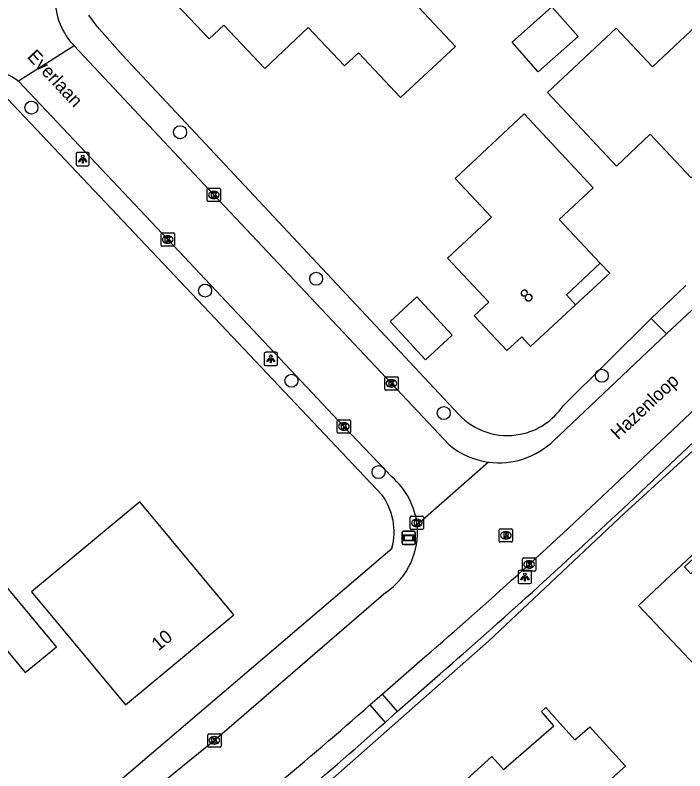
# Model space of a CAD drawing. Extents: x 162675 to 163482, y 379761 to 381227.
# Drawn here: x 163330.7 to 163381.1, y 380792.3 to 380849.3 of the extents above; entities that cross this region are included whole.
import ezdxf

# ---------------------------------------------------------------- set-up
doc = ezdxf.new("R2010")
doc.units = 0
for name, color, linetype in [('IMGEO_Boom', 7, 'Continuous'), ('IMGEO_Groenvoorziening', 7, 'Continuous'), ('IMGEO_Haag', 7, 'Continuous'), ('IMGEO_Kolk', 7, 'Continuous'), ('IMGEO_Lichtpunt', 7, 'Continuous'), ('IMGEO_Openbare_ruimte_label', 7, 'Continuous'), ('IMGEO_Pand', 7, 'Continuous'), ('IMGEO_Pand_nummerreeks', 7, 'Continuous'), ('IMGEO_Pand_overbouw', 7, 'Continuous'), ('IMGEO_Parkeervlak_halfverhard', 7, 'Continuous'), ('IMGEO_Rijbaan_lokaal_gesloten', 7, 'Continuous'), ('IMGEO_Rioolput', 7, 'Continuous'), ('IMGEO_Straatnaambord', 7, 'Continuous'), ('IMGEO_Voetpad_halfverhard', 7, 'Continuous'), ('IMGEO_Voetpad_open', 7, 'Continuous')]:
    doc.layers.add(name, color=color, linetype=linetype)

msp = doc.modelspace()

# ---------------------------------------------------------------- linework, layer by layer
at = {"layer": 'IMGEO_Boom'}
for centre in [(163331.943, 380842.306), (163343.14, 380840.455), (163353.384, 380829.415), (163345.022, 380828.519), (163351.525, 380821.737), (163374.896, 380822.111), (163362.994, 380819.298), (163358.079, 380814.852)]:
    msp.add_circle(centre, 0.489, dxfattribs=at)
at = {"layer": 'IMGEO_Groenvoorziening'}
for points in [[(163364.11, 380819.217), (163338.801, 380846.249), (163336.881, 380848.403), (163336.256, 380849.272)], [(163358.343, 380813.122), (163328.383, 380844.802), (163327.309, 380843.958)], [(163378.617, 380826.423), (163371.973, 380819.854)], [(163333.111, 380787.376), (163337.4, 380790.586), (163359.095, 380809.135)]]:
    msp.add_lwpolyline(points, dxfattribs=at)
for centre, radius, start, end in [((163367.793, 380822.616), 5.01, 281.1571, 326.5518), ((163367.791, 380822.615), 5.01, 222.7073, 281.1708), ((163354.549, 380810.342), 4.703, 345.1286, 36.2338)]:
    msp.add_arc(centre, radius, start, end, dxfattribs=at)
at = {"layer": 'IMGEO_Haag'}
msp.add_lwpolyline([(163414.488, 380847.033), (163386.009, 380820.336), (163376.59, 380811.733), (163366.359, 380802.124), (163352.112, 380789.535), (163341.354, 380781.107), (163338.598, 380779.082)], dxfattribs=at)
at = {"layer": 'IMGEO_Kolk'}
for p, q in [((163345.178, 380835.302), (163345.178, 380836.154)), ((163345.253, 380836.228), (163346.105, 380836.228)), ((163345.666, 380836.008), (163345.691, 380836.008)), ((163346.179, 380836.154), (163346.179, 380835.302)), ((163345.689, 380835.448), (163345.664, 380835.448)), ((163346.105, 380835.228), (163345.253, 380835.228)), ((163341.703, 380831.942), (163341.703, 380832.794)), ((163341.778, 380832.868), (163342.63, 380832.868)), ((163342.191, 380832.648), (163342.216, 380832.648)), ((163342.704, 380832.794), (163342.704, 380831.942)), ((163342.214, 380832.088), (163342.189, 380832.088)), ((163342.63, 380831.868), (163341.778, 380831.868)), ((163358.548, 380821.107), (163358.548, 380821.959)), ((163358.623, 380822.033), (163359.475, 380822.033)), ((163359.036, 380821.813), (163359.061, 380821.813)), ((163359.549, 380821.959), (163359.549, 380821.107)), ((163359.059, 380821.253), (163359.034, 380821.253)), ((163359.475, 380821.033), (163358.623, 380821.033)), ((163355.047, 380818.79), (163355.899, 380818.79)), ((163354.972, 380817.864), (163354.972, 380818.716)), ((163355.46, 380818.57), (163355.485, 380818.57)), ((163355.973, 380818.716), (163355.973, 380817.864)), ((163355.899, 380817.79), (163355.047, 380817.79)), ((163355.483, 380818.01), (163355.458, 380818.01)), ((163360.465, 380810.598), (163360.465, 380811.45)), ((163360.54, 380811.524), (163361.392, 380811.524)), ((163361.466, 380811.45), (163361.466, 380810.598)), ((163360.953, 380811.304), (163360.978, 380811.304)), ((163361.392, 380810.524), (163360.54, 380810.524)), ((163360.976, 380810.744), (163360.951, 380810.744)), ((163368.921, 380807.473), (163368.921, 380808.325)), ((163368.996, 380808.399), (163369.848, 380808.399)), ((163369.409, 380808.179), (163369.434, 380808.179)), ((163369.922, 380808.325), (163369.922, 380807.473)), ((163369.848, 380807.399), (163368.996, 380807.399)), ((163369.432, 380807.619), (163369.407, 380807.619)), ((163345.218, 380794.22), (163345.218, 380795.072)), ((163345.293, 380795.146), (163346.145, 380795.146)), ((163345.706, 380794.926), (163345.731, 380794.926)), ((163346.219, 380795.072), (163346.219, 380794.22)), ((163345.729, 380794.366), (163345.704, 380794.366)), ((163346.145, 380794.146), (163345.293, 380794.146))]:
    msp.add_line(p, q, dxfattribs=at)
for points in [[(163345.178, 380835.302), (163345.178, 380836.154)], [(163345.253, 380836.228), (163346.105, 380836.228)], [(163345.499, 380835.928), (163345.622, 380835.928), (163345.622, 380835.777), (163345.752, 380835.928), (163345.916, 380835.928), (163345.77, 380835.777), (163345.923, 380835.528), (163345.771, 380835.528), (163345.686, 380835.692), (163345.622, 380835.625), (163345.622, 380835.528), (163345.499, 380835.528), (163345.499, 380835.928)], [(163346.179, 380836.154), (163346.179, 380835.302)], [(163346.105, 380835.228), (163345.253, 380835.228)], [(163341.703, 380831.942), (163341.703, 380832.794)], [(163341.778, 380832.868), (163342.63, 380832.868)], [(163342.024, 380832.568), (163342.147, 380832.568), (163342.147, 380832.417), (163342.277, 380832.568), (163342.441, 380832.568), (163342.295, 380832.417), (163342.448, 380832.168), (163342.296, 380832.168), (163342.211, 380832.332), (163342.147, 380832.265), (163342.147, 380832.168), (163342.024, 380832.168), (163342.024, 380832.568)], [(163342.704, 380832.794), (163342.704, 380831.942)], [(163342.63, 380831.868), (163341.778, 380831.868)], [(163358.548, 380821.107), (163358.548, 380821.959)], [(163358.623, 380822.033), (163359.475, 380822.033)], [(163358.869, 380821.733), (163358.992, 380821.733), (163358.992, 380821.582), (163359.122, 380821.733), (163359.286, 380821.733), (163359.14, 380821.582), (163359.293, 380821.333), (163359.141, 380821.333), (163359.056, 380821.497), (163358.992, 380821.43), (163358.992, 380821.333), (163358.869, 380821.333), (163358.869, 380821.733)], [(163359.549, 380821.959), (163359.549, 380821.107)], [(163359.475, 380821.033), (163358.623, 380821.033)], [(163355.047, 380818.79), (163355.899, 380818.79)], [(163354.972, 380817.864), (163354.972, 380818.716)], [(163355.293, 380818.49), (163355.416, 380818.49), (163355.416, 380818.339), (163355.546, 380818.49), (163355.71, 380818.49), (163355.564, 380818.339), (163355.717, 380818.09), (163355.565, 380818.09), (163355.48, 380818.254), (163355.416, 380818.187), (163355.416, 380818.09), (163355.293, 380818.09), (163355.293, 380818.49)], [(163355.973, 380818.716), (163355.973, 380817.864)], [(163355.899, 380817.79), (163355.047, 380817.79)], [(163360.465, 380810.598), (163360.465, 380811.45)], [(163360.54, 380811.524), (163361.392, 380811.524)], [(163361.466, 380811.45), (163361.466, 380810.598)], [(163360.786, 380811.224), (163360.909, 380811.224), (163360.909, 380811.073), (163361.039, 380811.224), (163361.203, 380811.224), (163361.057, 380811.073), (163361.21, 380810.824), (163361.058, 380810.824), (163360.973, 380810.988), (163360.909, 380810.921), (163360.909, 380810.824), (163360.786, 380810.824), (163360.786, 380811.224)], [(163361.392, 380810.524), (163360.54, 380810.524)], [(163368.921, 380807.473), (163368.921, 380808.325)], [(163368.996, 380808.399), (163369.848, 380808.399)], [(163369.242, 380808.099), (163369.365, 380808.099), (163369.365, 380807.948), (163369.495, 380808.099), (163369.659, 380808.099), (163369.513, 380807.948), (163369.666, 380807.699), (163369.514, 380807.699), (163369.429, 380807.863), (163369.365, 380807.796), (163369.365, 380807.699), (163369.242, 380807.699), (163369.242, 380808.099)], [(163369.922, 380808.325), (163369.922, 380807.473)], [(163369.848, 380807.399), (163368.996, 380807.399)], [(163345.218, 380794.22), (163345.218, 380795.072)], [(163345.293, 380795.146), (163346.145, 380795.146)], [(163346.219, 380795.072), (163346.219, 380794.22)], [(163345.539, 380794.846), (163345.662, 380794.846), (163345.662, 380794.695), (163345.792, 380794.846), (163345.956, 380794.846), (163345.81, 380794.695), (163345.963, 380794.446), (163345.811, 380794.446), (163345.726, 380794.61), (163345.662, 380794.543), (163345.662, 380794.446), (163345.539, 380794.446), (163345.539, 380794.846)], [(163346.145, 380794.146), (163345.293, 380794.146)]]:
    msp.add_lwpolyline(points, dxfattribs=at)
for centre, start, end in [((163345.255, 380836.152), 91.552, 178.448), ((163345.255, 380836.152), 91.552, 178.448), ((163346.103, 380836.152), 1.552, 88.448), ((163346.103, 380836.152), 1.552, 88.448), ((163345.255, 380835.304), 181.552, 268.448), ((163345.255, 380835.304), 181.552, 268.448), ((163346.103, 380835.304), 271.552, 358.448), ((163346.103, 380835.304), 271.552, 358.448), ((163341.78, 380832.792), 91.552, 178.448), ((163341.78, 380832.792), 91.552, 178.448), ((163342.628, 380832.792), 1.552, 88.448), ((163342.628, 380832.792), 1.552, 88.448), ((163341.78, 380831.944), 181.552, 268.448), ((163341.78, 380831.944), 181.552, 268.448), ((163342.628, 380831.944), 271.552, 358.448), ((163342.628, 380831.944), 271.552, 358.448), ((163358.625, 380821.957), 91.552, 178.448), ((163358.625, 380821.957), 91.552, 178.448), ((163359.473, 380821.957), 1.552, 88.448), ((163359.473, 380821.957), 1.552, 88.448), ((163358.625, 380821.109), 181.552, 268.448), ((163358.625, 380821.109), 181.552, 268.448), ((163359.473, 380821.109), 271.552, 358.448), ((163359.473, 380821.109), 271.552, 358.448), ((163355.049, 380818.714), 91.552, 178.448), ((163355.049, 380818.714), 91.552, 178.448), ((163355.897, 380818.714), 1.552, 88.448), ((163355.897, 380818.714), 1.552, 88.448), ((163355.049, 380817.866), 181.552, 268.448), ((163355.049, 380817.866), 181.552, 268.448), ((163355.897, 380817.866), 271.552, 358.448), ((163355.897, 380817.866), 271.552, 358.448), ((163360.542, 380811.448), 91.552, 178.448), ((163360.542, 380811.448), 91.552, 178.448), ((163361.39, 380811.448), 1.552, 88.448), ((163361.39, 380811.448), 1.552, 88.448), ((163360.542, 380810.6), 181.552, 268.448), ((163360.542, 380810.6), 181.552, 268.448), ((163361.39, 380810.6), 271.552, 358.448), ((163361.39, 380810.6), 271.552, 358.448), ((163368.998, 380808.323), 91.552, 178.448), ((163368.998, 380808.323), 91.552, 178.448), ((163369.846, 380808.323), 1.552, 88.448), ((163369.846, 380808.323), 1.552, 88.448), ((163368.998, 380807.475), 181.552, 268.448), ((163368.998, 380807.475), 181.552, 268.448), ((163369.846, 380807.475), 271.552, 358.448), ((163369.846, 380807.475), 271.552, 358.448), ((163345.295, 380795.07), 91.552, 178.448), ((163345.295, 380795.07), 91.552, 178.448), ((163346.143, 380795.07), 1.552, 88.448), ((163346.143, 380795.07), 1.552, 88.448), ((163345.295, 380794.222), 181.552, 268.448), ((163345.295, 380794.222), 181.552, 268.448), ((163346.143, 380794.222), 271.552, 358.448), ((163346.143, 380794.222), 271.552, 358.448)]:
    msp.add_arc(centre, 0.0765, start, end, dxfattribs=at)
for centre, major_axis, ratio, start_param, end_param in [((163345.665, 380835.728), (-0.387, 0.002), 0.722429, 4.712389, 7.853982), ((163345.69, 380835.728), (-0.39, 0.002), 0.717154, 1.570796, 4.712389), ((163342.19, 380832.368), (-0.387, 0.002), 0.722429, 4.712389, 7.853982), ((163342.215, 380832.368), (-0.39, 0.002), 0.717154, 1.570796, 4.712389), ((163359.035, 380821.533), (-0.387, 0.002), 0.722429, 4.712389, 7.853982), ((163359.06, 380821.533), (-0.39, 0.002), 0.717154, 1.570796, 4.712389), ((163355.459, 380818.29), (-0.387, 0.002), 0.722429, 4.712389, 7.853982), ((163355.484, 380818.29), (-0.39, 0.002), 0.717154, 1.570796, 4.712389), ((163360.952, 380811.024), (-0.387, 0.002), 0.722429, 4.712389, 7.853982), ((163360.977, 380811.024), (-0.39, 0.002), 0.717154, 1.570796, 4.712389), ((163369.408, 380807.899), (-0.387, 0.002), 0.722429, 4.712389, 7.853982), ((163369.433, 380807.899), (-0.39, 0.002), 0.717154, 1.570796, 4.712389), ((163345.705, 380794.646), (-0.387, 0.002), 0.722429, 4.712389, 7.853982), ((163345.73, 380794.646), (-0.39, 0.002), 0.717154, 1.570796, 4.712389)]:
    msp.add_ellipse(centre, major_axis=major_axis, ratio=ratio, start_param=start_param, end_param=end_param, dxfattribs=at)
at = {"layer": 'IMGEO_Lichtpunt'}
for p, q in [((163335.305, 380838.832), (163335.305, 380838.025)), ((163335.305, 380838.832), (163335.305, 380838.025)), ((163336.207, 380838.927), (163335.399, 380838.927)), ((163336.207, 380838.927), (163335.399, 380838.927)), ((163336.301, 380838.025), (163336.301, 380838.832)), ((163336.301, 380838.025), (163336.301, 380838.832)), ((163335.399, 380837.931), (163336.207, 380837.931)), ((163335.399, 380837.931), (163336.207, 380837.931)), ((163349.472, 380823.778), (163349.472, 380822.971)), ((163349.472, 380823.778), (163349.472, 380822.971)), ((163350.374, 380823.873), (163349.566, 380823.873)), ((163350.374, 380823.873), (163349.566, 380823.873)), ((163350.468, 380822.971), (163350.468, 380823.778)), ((163350.468, 380822.971), (163350.468, 380823.778)), ((163349.566, 380822.877), (163350.374, 380822.877)), ((163349.566, 380822.877), (163350.374, 380822.877)), ((163369.503, 380807.446), (163368.695, 380807.446)), ((163369.503, 380807.446), (163368.695, 380807.446)), ((163368.601, 380807.351), (163368.601, 380806.544)), ((163368.601, 380807.351), (163368.601, 380806.544)), ((163369.597, 380806.544), (163369.597, 380807.351)), ((163369.597, 380806.544), (163369.597, 380807.351)), ((163368.695, 380806.45), (163369.503, 380806.45)), ((163368.695, 380806.45), (163369.503, 380806.45))]:
    msp.add_line(p, q, dxfattribs=at)
for points in [[(163335.679, 380838.496), (163335.718, 380838.468), (163335.53, 380838.206), (163335.492, 380838.233), (163335.679, 380838.496)], [(163335.781, 380838.448), (163335.828, 380838.448), (163335.828, 380838.126), (163335.781, 380838.126), (163335.781, 380838.448)], [(163335.891, 380838.468), (163335.929, 380838.495), (163336.116, 380838.233), (163336.077, 380838.205), (163335.891, 380838.468)], [(163349.846, 380823.442), (163349.885, 380823.414), (163349.697, 380823.152), (163349.659, 380823.179), (163349.846, 380823.442)], [(163349.948, 380823.394), (163349.995, 380823.394), (163349.995, 380823.072), (163349.948, 380823.072), (163349.948, 380823.394)], [(163350.058, 380823.414), (163350.096, 380823.441), (163350.283, 380823.179), (163350.244, 380823.151), (163350.058, 380823.414)], [(163368.975, 380807.015), (163369.014, 380806.987), (163368.826, 380806.725), (163368.788, 380806.752), (163368.975, 380807.015)], [(163369.077, 380806.967), (163369.124, 380806.967), (163369.124, 380806.645), (163369.077, 380806.645), (163369.077, 380806.967)], [(163369.187, 380806.987), (163369.225, 380807.014), (163369.412, 380806.752), (163369.373, 380806.724), (163369.187, 380806.987)]]:
    msp.add_lwpolyline(points, dxfattribs=at)
for centre in [(163335.804, 380838.63), (163349.971, 380823.576), (163369.1, 380807.149)]:
    msp.add_circle(centre, 0.0994, dxfattribs=at)
for centre, start, end in [((163335.399, 380838.832), 90, 180), ((163335.399, 380838.832), 90, 180), ((163336.207, 380838.832), 0, 90), ((163336.207, 380838.832), 0, 90), ((163335.399, 380838.025), 180, 270), ((163335.399, 380838.025), 180, 270), ((163336.207, 380838.025), 270, 0), ((163336.207, 380838.025), 270, 360), ((163349.566, 380823.778), 90, 180), ((163349.566, 380823.778), 90, 180), ((163350.374, 380823.778), 0, 90), ((163350.374, 380823.778), 0, 90), ((163349.566, 380822.971), 180, 270), ((163349.566, 380822.971), 180, 270), ((163350.374, 380822.971), 270, 0), ((163350.374, 380822.971), 270, 360), ((163368.695, 380807.351), 90, 180), ((163368.695, 380807.351), 90, 180), ((163369.503, 380807.351), 0, 90), ((163369.503, 380807.351), 0, 90), ((163368.695, 380806.544), 180, 270), ((163368.695, 380806.544), 180, 270), ((163369.503, 380806.544), 270, 0), ((163369.503, 380806.544), 270, 360)]:
    msp.add_arc(centre, 0.0946, start, end, dxfattribs=at)
at = {"layer": 'IMGEO_Pand'}
for points in [[(163355.466, 380855.831), (163352.921, 380853.428), (163349.833, 380856.699), (163347.281, 380854.326), (163346.634, 380855.024), (163343.269, 380851.862), (163343.953, 380851.135), (163342.852, 380850.109), (163345.322, 380847.491), (163346.419, 380848.527), (163349.513, 380845.249), (163352.791, 380848.343), (163355.528, 380845.443), (163356.584, 380846.44), (163359.74, 380843.055), (163363.882, 380846.918), (163360.682, 380850.307), (163355.466, 380855.831)], [(163373.105, 380847.655), (163370.101, 380845.008), (163368.133, 380847.241), (163371.137, 380849.888), (163373.105, 380847.655)], [(163381.624, 380837.01), (163384.178, 380839.401), (163384.862, 380838.672), (163388.211, 380841.837), (163387.542, 380842.551), (163388.644, 380843.583), (163386.183, 380846.21), (163385.08, 380845.177), (163381.997, 380848.469), (163378.704, 380845.386), (163375.976, 380848.298), (163370.8, 380843.451), (163375.994, 380837.903), (163378.548, 380840.295), (163381.624, 380837.01)], [(163374.775, 380830.595), (163371.689, 380833.87), (163374.252, 380836.273), (163369.036, 380841.838), (163363.845, 380836.972), (163366.584, 380834.052), (163363.283, 380830.957), (163366.396, 380827.654), (163365.294, 380826.621), (163367.75, 380824.002), (163368.86, 380825.037), (163369.535, 380824.303), (163372.906, 380827.461), (163372.226, 380828.194), (163374.775, 380830.595)], [(163360.968, 380828.064), (163363.629, 380825.17), (163361.609, 380823.312), (163358.948, 380826.205), (163360.968, 380828.064)], [(163340.102, 380812.614), (163331.94, 380805.841), (163339.024, 380797.326), (163347.173, 380804.097), (163340.102, 380812.614)], [(163377.659, 380804.797), (163381.706, 380808.605), (163381.881, 380808.418), (163381.118, 380807.707), (163381.599, 380807.192), (163386.079, 380811.424), (163385.43, 380812.115), (163385.721, 380812.389), (163391.738, 380806.015), (163394.189, 380808.347), (163399.827, 380801.63), (163397.473, 380799.452), (163394.403, 380802.704), (163386.592, 380795.332), (163377.659, 380804.797)], [(163331.461, 380799.75), (163333.818, 380801.697), (163329.996, 380806.322), (163327.639, 380804.375), (163331.461, 380799.75)], [(163362.49, 380789.681), (163366.616, 380793.422), (163367.498, 380792.446), (163371.28, 380795.742), (163370.341, 380796.82), (163370.68, 380797.115), (163372.869, 380794.683), (163373.989, 380795.672), (163376.668, 380792.713), (163375.564, 380791.713), (163380.106, 380786.716), (163379.782, 380786.422), (163378.868, 380787.43), (163371.317, 380780.582), (163372.228, 380779.578), (163369.096, 380776.737), (163365.176, 380781.06), (163367.993, 380783.614), (163362.49, 380789.681)]]:
    msp.add_lwpolyline(points, dxfattribs=at)
at = {"layer": 'IMGEO_Pand_overbouw'}
msp.add_lwpolyline([(163372.906, 380827.461), (163375.49, 380829.836), (163374.775, 380830.595), (163372.226, 380828.194)], close=True, dxfattribs=at)
at = {"layer": 'IMGEO_Parkeervlak_halfverhard'}
for points in [[(163376.491, 380812.116), (163401.308, 380835.519), (163414.049, 380847.497)], [(163359.477, 380796.826), (163362.724, 380799.654)]]:
    msp.add_lwpolyline(points, dxfattribs=at)
for centre, radius, start, end in [((163038.848, 381171.281), 492.952, 311.07241, 313.23089), ((163150.975, 381029.483), 312.428, 308.11044, 311.64242)]:
    msp.add_arc(centre, radius, start, end, dxfattribs=at)
at = {"layer": 'IMGEO_Rijbaan_lokaal_gesloten'}
for points in [[(163375.342, 380813.421), (163389.59, 380826.842), (163408.136, 380844.351), (163412.846, 380848.767)], [(163335.169, 380846.951), (163330.978, 380844.305)], [(163363.393, 380816.911), (163359.049, 380821.533), (163345.679, 380835.728), (163335.169, 380846.951)], [(163330.978, 380844.305), (163342.204, 380832.368), (163355.473, 380818.29), (163359.075, 380814.491)], [(163382.415, 380827.742), (163379.763, 380825.254)], [(163379.763, 380825.254), (163371.682, 380817.616), (163371.657, 380817.592), (163371.295, 380817.25)], [(163366.35, 380815.61), (163360.983, 380810.876)], [(163358.633, 380805.78), (163345.719, 380794.646), (163341.716, 380791.364), (163340.962, 380790.718), (163334.477, 380785.666)], [(163358.359, 380798.126), (163361.572, 380800.938)], [(163357.431, 380797.323), (163358.359, 380798.126)]]:
    msp.add_lwpolyline(points, dxfattribs=at)
for centre, radius, start, end in [((163338.712, 380850.437), 4.97, 134.1, 224.5357), ((163327.339, 380839.107), 6.345, 55.0065, 137.984), ((163367.155, 380821.459), 5.904, 262.1668, 314.5292), ((163367.156, 380821.454), 5.899, 230.3598, 262.1438), ((163355.525, 380810.306), 5.488, 5.9608, 49.6895), ((163119.504, 381081.8), 370.783, 310.75728, 313.6296), ((163355.521, 380810.305), 5.492, 304.517, 5.9698), ((163134.064, 381049.97), 337.229, 308.26439, 311.4801)]:
    msp.add_arc(centre, radius, start, end, dxfattribs=at)
at = {"layer": 'IMGEO_Rioolput'}
for p, q in [((163367.173, 380809.662), (163367.173, 380810.514)), ((163367.248, 380810.588), (163368.1, 380810.588)), ((163367.661, 380810.368), (163367.686, 380810.368)), ((163368.174, 380810.514), (163368.174, 380809.662)), ((163367.684, 380809.808), (163367.659, 380809.808)), ((163368.1, 380809.588), (163367.248, 380809.588))]:
    msp.add_line(p, q, dxfattribs=at)
for points in [[(163367.173, 380809.662), (163367.173, 380810.514)], [(163367.248, 380810.588), (163368.1, 380810.588)], [(163367.762, 380810.286), (163367.51, 380810.288), (163367.51, 380809.888)], [(163368.174, 380810.514), (163368.174, 380809.662)], [(163367.51, 380809.888), (163367.634, 380809.888), (163367.634, 380810.05), (163367.645, 380810.05)], [(163367.688, 380810.207), (163367.634, 380810.207), (163367.634, 380810.126)], [(163367.634, 380810.126), (163367.686, 380810.126)], [(163367.692, 380810.021), (163367.763, 380809.888), (163367.903, 380809.888), (163367.838, 380810.014)], [(163368.1, 380809.588), (163367.248, 380809.588)]]:
    msp.add_lwpolyline(points, dxfattribs=at)
for centre, radius, start, end in [((163367.25, 380810.512), 0.0765, 91.552, 178.448), ((163367.25, 380810.512), 0.0765, 91.552, 178.448), ((163367.761, 380810.176), 0.109, 350.3612, 89.416), ((163368.098, 380810.512), 0.0765, 1.552, 88.448), ((163368.098, 380810.512), 0.0765, 1.552, 88.448), ((163367.644, 380809.997), 0.0533, 26.0293, 88.6989), ((163367.67, 380810.315), 0.19, 274.7715, 282.9687), ((163367.694, 380810.111), 0.0964, 77.0061, 93.1865), ((163367.708, 380810.168), 0.0378, 276.6634, 79.6772), ((163367.759, 380810.176), 0.112, 277.5842, 350.9817), ((163367.743, 380809.961), 0.108, 29.5134, 73.7905), ((163367.25, 380809.664), 0.0765, 181.552, 268.448), ((163367.25, 380809.664), 0.0765, 181.552, 268.448), ((163368.098, 380809.664), 0.0765, 271.552, 358.448), ((163368.098, 380809.664), 0.0765, 271.552, 358.448)]:
    msp.add_arc(centre, radius, start, end, dxfattribs=at)
for centre, major_axis, ratio, start_param, end_param in [((163367.66, 380810.088), (-0.387, 0.002), 0.722429, 4.712389, 7.853982), ((163367.685, 380810.088), (-0.39, 0.002), 0.717154, 1.570796, 4.712389)]:
    msp.add_ellipse(centre, major_axis=major_axis, ratio=ratio, start_param=start_param, end_param=end_param, dxfattribs=at)
at = {"layer": 'IMGEO_Straatnaambord'}
for p, q in [((163359.851, 380809.496), (163359.851, 380810.296)), ((163359.851, 380810.296), (163359.851, 380809.496)), ((163359.951, 380810.396), (163360.741, 380810.396)), ((163360.741, 380810.396), (163359.951, 380810.396)), ((163360.841, 380810.296), (163360.841, 380809.496)), ((163360.841, 380809.496), (163360.841, 380810.296)), ((163360.741, 380809.396), (163359.951, 380809.396)), ((163359.951, 380809.396), (163360.741, 380809.396))]:
    msp.add_line(p, q, dxfattribs=at)
for points in [[(163359.952, 380810.128), (163360.74, 380810.128), (163360.74, 380809.664), (163359.952, 380809.664), (163359.952, 380810.128)], [(163360.017, 380810.063), (163360.017, 380809.729), (163360.675, 380809.729), (163360.675, 380810.063), (163360.017, 380810.063)]]:
    msp.add_lwpolyline(points, dxfattribs=at)
for centre, start, end in [((163359.951, 380810.296), 90, 180), ((163359.951, 380810.296), 90, 180), ((163360.741, 380810.296), 0, 90), ((163360.741, 380810.296), 360, 90), ((163359.951, 380809.496), 180, 270), ((163359.951, 380809.496), 180, 270), ((163360.741, 380809.496), 270, 0), ((163360.741, 380809.496), 270, 0)]:
    msp.add_arc(centre, 0.1, start, end, dxfattribs=at)
at = {"layer": 'IMGEO_Voetpad_halfverhard'}
for points in [[(163358.359, 380798.126), (163359.477, 380796.826)], [(163357.431, 380797.323), (163358.577, 380796.004)], [(163358.577, 380796.004), (163359.477, 380796.826)]]:
    msp.add_lwpolyline(points, dxfattribs=at)
at = {"layer": 'IMGEO_Voetpad_open'}
for points in [[(163378.617, 380826.423), (163381.226, 380828.902)], [(163379.763, 380825.254), (163378.617, 380826.423)]]:
    msp.add_lwpolyline(points, dxfattribs=at)

# ---------------------------------------------------------------- texts
at = {"layer": 'IMGEO_Openbare_ruimte_label'}
for s, rotation, p in [('Everlaan', 313.0558, (163331.566, 380846.106)), ('Hazenloop', 43.1367, (163376.117, 380817.246))]:
    msp.add_text(s, height=1, rotation=rotation, dxfattribs=at).set_placement(p)
at = {"layer": 'IMGEO_Pand_nummerreeks'}
for s, rotation, p in [('8', 43.1236, (163369.3, 380827.535)), ('10', 39.7232, (163341.509, 380801.341))]:
    msp.add_text(s, height=1, rotation=rotation, dxfattribs=at).set_placement(p)

doc.saveas('drawing.dxf')
